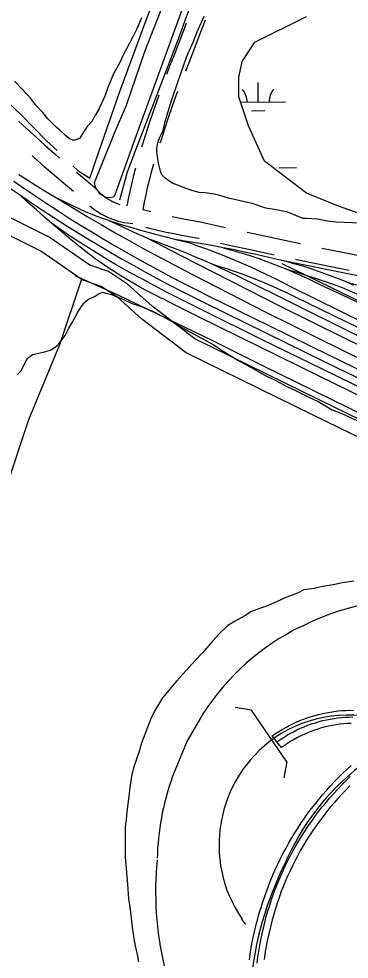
# Model space of a CAD drawing. Extents: x 3567028 to 3605064, y 510945 to 536587.
# Drawn here: x 3585511 to 3586114, y 529296 to 531015 of the extents above; entities that cross this region are included whole.
import ezdxf

# ---------------------------------------------------------------- set-up
doc = ezdxf.new("R2010")
doc.units = 0
for name, color, linetype in [('V-BRDG-IDEN', 7, 'Continuous'), ('V-BRDG-OTLN', 7, 'Continuous'), ('V-LEVE-TOET', 7, 'Continuous'), ('V-RAIL-TRAK', 7, 'Continuous'), ('V-ROAD-CNTR', 7, 'Continuous'), ('V-SITE-VEGE', 7, 'Continuous'), ('V-TOPO-SHOR', 7, 'Continuous'), ('V-WETL-SWMP', 7, 'Continuous')]:
    doc.layers.add(name, color=color, linetype=linetype)

msp = doc.modelspace()

# ---------------------------------------------------------------- linework, layer by layer
at = {"layer": 'V-BRDG-IDEN'}
for p, q in [((3585935.7, 529750.9), (3585906.2, 529756.3)), ((3586000.6, 529656.7), (3585935.7, 529750.9)), ((3586000.6, 529656.7), (3585995.1, 529627.2))]:
    msp.add_line(p, q, dxfattribs=at)
at = {"layer": 'V-BRDG-OTLN'}
for points in [[(3586117.7, 529726.9), (3586110.9, 529726.6), (3586104.1, 529726), (3586097.3, 529725.3), (3586090.5, 529724.4), (3586083.8, 529723.3), (3586077.1, 529721.9), (3586070.5, 529720.4), (3586063.9, 529718.6), (3586057.3, 529716.7), (3586050.8, 529714.5), (3586044.4, 529712.2), (3586038.1, 529709.7), (3586031.8, 529706.9), (3586025.7, 529704), (3586019.6, 529700.9), (3586013.6, 529697.6), (3586007.7, 529694.2), (3586001.9, 529690.5), (3585996.3, 529686.7), (3585990.7, 529682.7), (3585982.4, 529693.4), (3585973.8, 529704.4), (3585979.8, 529708.5), (3585985.9, 529712.3), (3585992, 529716.1), (3585998.3, 529719.6), (3586004.7, 529723), (3586011.1, 529726.2), (3586017.6, 529729.2), (3586024.3, 529732), (3586031, 529734.6), (3586037.7, 529737.1), (3586044.6, 529739.3), (3586051.5, 529741.4), (3586058.4, 529743.3), (3586065.4, 529744.9), (3586072.4, 529746.4), (3586079.5, 529747.7), (3586086.6, 529748.8), (3586093.8, 529749.7), (3586100.9, 529750.3), (3586108.1, 529750.8), (3586122.4, 529751.2)], [(3585982.3, 529693.3), (3585982.4, 529693.4), (3585987.4, 529696.8), (3585993.5, 529700.8), (3585999.7, 529704.6), (3586006, 529708.2), (3586012.4, 529711.7), (3586018.9, 529714.9), (3586025.4, 529718), (3586032.1, 529720.8), (3586038.9, 529723.5), (3586045.7, 529726), (3586052.6, 529728.2), (3586059.5, 529730.3), (3586066.2, 529732), (3586073, 529733.5), (3586079.8, 529734.9), (3586086.6, 529736), (3586093.4, 529736.9), (3586100.3, 529737.7), (3586107.2, 529738.2), (3586114.1, 529738.6), (3586121, 529738.7)], [(3585932, 529295), (3585933.5, 529305.8), (3585935.3, 529316.5), (3585937.3, 529327.2), (3585939.4, 529337.9), (3585941.8, 529348.5), (3585944.4, 529359.1), (3585947.1, 529369.6), (3585950.1, 529380.1), (3585953.2, 529390.5), (3585956.6, 529400.8), (3585960.1, 529411.1), (3585963.7, 529421.2), (3585967.4, 529431.2), (3585971.4, 529441.2), (3585975.5, 529451.1), (3585979.8, 529460.9), (3585984.3, 529470.6), (3585989, 529480.2), (3585993.8, 529489.8), (3585998.9, 529499.2), (3586004.1, 529508.6), (3586009.5, 529517.9), (3586015, 529527), (3586020.8, 529536.1), (3586026.7, 529545), (3586032.8, 529553.9), (3586039, 529562.6), (3586045.4, 529571.2), (3586052, 529579.6), (3586058.7, 529588), (3586065.6, 529596.2), (3586072.6, 529604.3), (3586079.8, 529612.3), (3586087.1, 529620.1), (3586094.6, 529627.8), (3586102.2, 529635.3), (3586110, 529642.7), (3586117.9, 529650)], [(3585946.1, 529288.6), (3585947.5, 529299.4), (3585949.1, 529310.1), (3585950.9, 529320.8), (3585952.9, 529331.5), (3585955.1, 529342.2), (3585957.5, 529352.8), (3585960.1, 529363.3), (3585962.9, 529373.8), (3585965.9, 529384.3), (3585969.1, 529394.7), (3585972.5, 529405), (3585976, 529415.3), (3585979.8, 529425.5), (3585983.8, 529435.5), (3585987.9, 529445.4), (3585992.3, 529455.3), (3585996.8, 529465), (3586001.5, 529474.7), (3586006.4, 529484.3), (3586011.5, 529493.7), (3586016.8, 529503.1), (3586022.2, 529512.4), (3586027.8, 529521.6), (3586033.6, 529530.6), (3586039.6, 529539.6), (3586045.8, 529548.4), (3586052.1, 529557.2), (3586058.5, 529565.7), (3586065.2, 529574.2), (3586072, 529582.6), (3586078.9, 529590.8), (3586086.1, 529598.8), (3586093.3, 529606.8), (3586100.8, 529614.6), (3586108.3, 529622.2), (3586116, 529629.8)], [(3586115.7, 529612.7), (3586108.2, 529605.2), (3586100.9, 529597.5), (3586093.7, 529589.6), (3586086.7, 529581.7), (3586079.8, 529573.6), (3586073.1, 529565.3), (3586066.6, 529557), (3586060.2, 529548.5), (3586054, 529539.8), (3586048, 529531.1), (3586042.1, 529522.3), (3586036.5, 529513.3), (3586031, 529504.2), (3586025.6, 529495), (3586020.5, 529485.8), (3586015.5, 529476.4), (3586010.8, 529466.9), (3586006.2, 529457.3), (3586001.8, 529447.7), (3585997.6, 529437.9), (3585993.5, 529428.1), (3585989.7, 529418.2), (3585986.1, 529408.3), (3585982.6, 529398.2), (3585979.4, 529388.1), (3585976.4, 529378), (3585973.5, 529367.7), (3585970.9, 529357.5), (3585968.5, 529347.1), (3585966.1, 529336.9), (3585964, 529326.6), (3585962, 529316.3), (3585960.2, 529305.9), (3585958.7, 529295.5)]]:
    msp.add_lwpolyline(points, dxfattribs=at)
at = {"layer": 'V-LEVE-TOET'}
for points in [[(3585707.5, 530856.7), (3585741.1, 530954.7), (3585780.2, 531056.6), (3585828.7, 531188), (3585883.2, 531330.1), (3586001.2, 531652.9), (3586052.9, 531798.4)], [(3585835.5, 531104.9), (3585722.7, 530795), (3585685.6, 530691.4), (3585683.1, 530688.8), (3585677.6, 530687.8), (3585670.2, 530688.3), (3585659.2, 530694), (3585650.7, 530706.8), (3585649.8, 530710.3), (3585649, 530715.4), (3585651.8, 530722.8), (3585685.1, 530804.8), (3585707.5, 530856.7)]]:
    msp.add_lwpolyline(points, dxfattribs=at)
at = {"layer": 'V-RAIL-TRAK'}
for points in [[(3585408.1, 530767.1), (3585416.5, 530760.8), (3585435.6, 530746.8), (3585454.8, 530733), (3585474.1, 530719.4), (3585493.4, 530705.9), (3585511.6, 530693.4)], [(3585510.4, 530730.2), (3585535.3, 530714.5), (3585560.2, 530698.9), (3585585.3, 530683.6), (3585610.5, 530668.4), (3585635.7, 530653.3), (3585661.1, 530638.5), (3585686.6, 530623.8), (3585712.2, 530609.3), (3585737.9, 530595), (3585782.8, 530571.3), (3585827.8, 530547.7), (3585872.8, 530524.3), (3585918, 530501.1), (3585963.3, 530478.1), (3586008.7, 530455.2), (3586054.1, 530432.6), (3586099.7, 530410.1), (3586145.3, 530387.8)], [(3585501.7, 530717.8), (3585521.6, 530704), (3585541.7, 530690.4), (3585561.9, 530676.9), (3585582.3, 530663.7), (3585602.7, 530650.6), (3585623.3, 530637.8), (3585644, 530625.1), (3585664.8, 530612.6), (3585685.7, 530600.2), (3585706.8, 530588.1), (3585727.9, 530576.2), (3585749.1, 530564.4), (3585770.5, 530552.9), (3585791.9, 530541.5), (3585813.5, 530530.4), (3585835.1, 530519.4), (3585856.9, 530508.6), (3585967.2, 530454.3), (3586077.7, 530400.2), (3586188.2, 530346.3), (3586298.9, 530292.6), (3586900, 530000.2), (3587373.4, 529769.5)], [(3585570.3, 530641.2), (3585558.4, 530651.5), (3585542.6, 530665.3), (3585527, 530679.3), (3585511.6, 530693.4)], [(3585511.6, 530693.4), (3585533.7, 530678.4), (3585554, 530664.9), (3585574.5, 530651.6), (3585595, 530638.4), (3585615.7, 530625.5), (3585636.5, 530612.7), (3585657.4, 530600.2), (3585678.5, 530587.8), (3585699.6, 530575.6), (3585720.9, 530563.6), (3585742.2, 530551.8), (3585763.7, 530540.2), (3585785.2, 530528.7), (3585806.9, 530517.5), (3585828.7, 530506.5), (3585850.5, 530495.7), (3585960.9, 530441.3), (3586071.3, 530387.2), (3586181.9, 530333.3), (3586292.6, 530279.6), (3586893.7, 529987.2), (3587367.1, 529756.5)], [(3585674.8, 530645.9), (3585664.1, 530649.7), (3585653.5, 530653.7), (3585643, 530657.8), (3585632.5, 530662.1), (3585622.1, 530666.7), (3585611.8, 530671.4), (3585601.6, 530676.3), (3585591.4, 530681.4), (3585581.4, 530686.6), (3585571.5, 530692)], [(3585674.8, 530645.9), (3585695.5, 530639.5), (3585716.3, 530633.2), (3585737.2, 530627.2), (3585758.1, 530621.5), (3585779.1, 530616), (3585800.2, 530610.7), (3585821.3, 530605.7), (3585837.4, 530600.1), (3585853.5, 530594.2), (3585869.5, 530588.2), (3585885.4, 530581.9), (3585901.2, 530575.4), (3585916.9, 530568.7), (3585932.5, 530561.8), (3585948.1, 530554.7), (3585963.5, 530547.4), (3585978.9, 530539.9), (3585994.1, 530532.2), (3586009.3, 530524.3), (3586141.5, 530458.9)], [(3585744.9, 530613.7), (3585721.4, 530624.2), (3585698.1, 530635), (3585674.8, 530645.9)], [(3585770.5, 530504.3), (3585757.9, 530510.6), (3585745.5, 530517.1), (3585733.2, 530523.8), (3585721, 530530.7), (3585708.9, 530537.8), (3585696.9, 530545.1), (3585685.1, 530552.6), (3585673.3, 530560.3), (3585661.7, 530568.2), (3585650.3, 530576.3), (3585638.9, 530584.6), (3585622.6, 530597.6), (3585606.3, 530610.9), (3585590.2, 530624.3), (3585570.3, 530641.2)], [(3585748.4, 530532.6), (3585733, 530540.7), (3585717.7, 530548.9), (3585702.4, 530557.3), (3585687.3, 530565.9), (3585672.3, 530574.7), (3585657.4, 530583.7), (3585642.6, 530592.8), (3585627.9, 530602.1), (3585613.3, 530611.6), (3585598.8, 530621.3), (3585584.5, 530631.2), (3585570.3, 530641.2)], [(3585744.9, 530613.7), (3585762, 530607.6), (3585779.1, 530601.2), (3585796.1, 530594.7), (3585813.1, 530588), (3585829.9, 530581.1), (3585846.7, 530574), (3585863.4, 530566.7), (3585880, 530559.2), (3585896.5, 530551.5), (3585912.9, 530543.6), (3586219.1, 530391.4), (3586467.4, 530270.8), (3586715.8, 530150.2), (3586964.2, 530029.6), (3587178.7, 529925.1), (3587393.1, 529820.4), (3587607.4, 529715.7), (3587821.6, 529610.7)], [(3587815.8, 529599), (3587700.8, 529655.5), (3587585.7, 529711.9), (3587470.5, 529768), (3587355.2, 529824), (3587239.8, 529879.8), (3586966.8, 530013.1), (3586693.6, 530146.2), (3586420.3, 530279), (3586358.4, 530308.4), (3586296.6, 530338.1), (3586234.9, 530367.9), (3586173.3, 530398), (3586111.8, 530428.2), (3586050.4, 530458.6), (3585989.1, 530489.2), (3585927.9, 530520.1), (3585866.8, 530551.1), (3585805.8, 530582.3), (3585744.9, 530613.7)], [(3586175.2, 530535.8), (3586081.6, 530554.9), (3585988.1, 530573.9), (3585967.4, 530578.7), (3585946.6, 530583.4), (3585925.8, 530587.9), (3585905, 530592.2), (3585884.1, 530596.3), (3585863.1, 530600.2), (3585842.2, 530603.9), (3585821.2, 530607.4), (3585800.2, 530610.7)], [(3585884.1, 530596.3), (3585897.2, 530592.7), (3585910.3, 530588.9), (3585923.3, 530584.9), (3585936.3, 530580.8), (3585949.2, 530576.4), (3585962, 530571.9), (3585974.8, 530567.1), (3585987.5, 530562.2), (3586000.1, 530557), (3586012.6, 530551.7), (3586025, 530546.2), (3586037.4, 530540.5), (3586049.7, 530534.6), (3586061.9, 530528.5), (3586100.3, 530510.6), (3586138.7, 530492.5)], [(3585863.4, 530566.7), (3585877.6, 530562.3), (3585891.7, 530557.7), (3585905.8, 530552.8), (3585919.9, 530547.8), (3585933.8, 530542.6), (3585947.7, 530537.1), (3585961.4, 530531.5), (3585975.1, 530525.6), (3585988.7, 530519.5), (3586002.3, 530513.3), (3586015.7, 530506.8), (3586482.2, 530279.5), (3586948.5, 530051.9), (3587414.7, 529824.1)], [(3586123, 530527.6), (3586109.9, 530533.2), (3586096.7, 530538.6), (3586083.4, 530543.8), (3586070, 530548.8), (3586056.6, 530553.6), (3586043, 530558.1), (3586029.4, 530562.4), (3586015.7, 530566.4), (3586001.9, 530570.3), (3585988.1, 530573.9)], [(3586001.5, 530556.4), (3586018.4, 530551.5), (3586035.2, 530546.3), (3586051.9, 530540.9), (3586068.5, 530535.3), (3586085.1, 530529.5), (3586101.6, 530523.5), (3586117, 530517.1), (3586132.3, 530510.4), (3586147.6, 530503.6), (3586162.7, 530496.5), (3586177.7, 530489.1), (3586192.6, 530481.6), (3586207.4, 530473.9), (3586465.1, 530348.4), (3586655.3, 530254.3), (3586845.5, 530160.5), (3587035.9, 530066.8), (3587226.4, 529973.4), (3587417, 529880.2), (3587607.6, 529787.2), (3587798.4, 529694.5)], [(3585748.4, 530532.6), (3585757.1, 530527.9), (3585778.8, 530516.4), (3585800.6, 530505.2), (3585822.5, 530494.1), (3585844.4, 530483.2), (3585954.7, 530428.9), (3586065.2, 530374.7), (3586175.8, 530320.8), (3586286.5, 530267.1), (3586887.6, 529974.7), (3587361.1, 529744), (3587563.9, 529645.4), (3587766.6, 529546.6), (3587913.9, 529474.7)], [(3586109.9, 530533.2), (3586121.9, 530530.2), (3586133.9, 530527), (3586145.7, 530523.7), (3586157.6, 530520.1), (3586169.3, 530516.2), (3586181, 530512.2), (3586192.6, 530508), (3586204.2, 530503.6), (3586215.6, 530498.9), (3586227, 530494.1), (3586238.3, 530489.1), (3586249.5, 530483.8), (3586260.6, 530478.4), (3586361.1, 530429.2), (3586461.4, 530379.8), (3586561.7, 530330.1), (3586661.8, 530280.2), (3586830.2, 530198.5), (3586998.8, 530116.9), (3587167.4, 530035.5), (3587347.8, 529947.4), (3587528.1, 529859), (3587708.3, 529770.4)], [(3585770.5, 530504.3), (3585772.3, 530504), (3585794.2, 530492.6), (3585816.2, 530481.5), (3585838.1, 530470.6), (3585948.5, 530416.2), (3586059.1, 530362.1), (3586169.7, 530308.1), (3586280.3, 530254.4), (3586881.4, 529962), (3587354.9, 529731.4), (3587557.7, 529632.7), (3587760.4, 529534), (3587885, 529473.2)]]:
    msp.add_lwpolyline(points, dxfattribs=at)
at = {"layer": 'V-ROAD-CNTR'}
msp.add_line((3585786.1, 530927.7), (3585780.3, 530912.8), dxfattribs=at)
for points in [[(3585816.5, 531006.2), (3585794.3, 530948.5), (3585786.1, 530927.9)], [(3585851.1, 531012.5), (3585845.7, 530998.4), (3585822.3, 530937.6), (3585815, 530919.3)], [(3585766.4, 530875.3), (3585762.6, 530864.8), (3585755.3, 530843.6), (3585748.1, 530822.3), (3585741.2, 530801), (3585734.8, 530780.4)], [(3585800.8, 530882.1), (3585798.4, 530875.6), (3585790.9, 530854.8), (3585783.6, 530833.9), (3585776.6, 530813), (3585769.8, 530791.9), (3585768.4, 530787.4)], [(3585510.7, 530826.9), (3585523.9, 530814.6), (3585541.4, 530798.8), (3585558.9, 530783.2), (3585576.6, 530767.7), (3585585.2, 530760.3)], [(3585534.7, 530764.6), (3585539.1, 530760.7), (3585556.9, 530745.1), (3585574.9, 530729.6), (3585593.1, 530714.2), (3585610.6, 530699.5)], [(3585756.7, 530749.2), (3585755.5, 530744.9), (3585751.9, 530732), (3585748.6, 530719), (3585745.4, 530705.9), (3585742.5, 530692.8), (3585739.9, 530679.6), (3585737.4, 530666.4), (3585737.4, 530666.4), (3585739.3, 530665.9), (3585751.7, 530662.7)], [(3585615.7, 530734.4), (3585630.4, 530722.1), (3585649.5, 530706.4), (3585653.3, 530702.2), (3585656.3, 530699.1), (3585659.4, 530696.2), (3585662.7, 530693.4), (3585666, 530690.8), (3585669.4, 530688.3), (3585673, 530686), (3585676.7, 530683.8), (3585680.4, 530681.7), (3585684.2, 530679.8), (3585688.1, 530678.1), (3585692.1, 530676.6), (3585695.4, 530675.4)], [(3585723.6, 530742), (3585722.9, 530739.7), (3585719.4, 530726.2), (3585716.2, 530712.6), (3585713.2, 530699), (3585710.4, 530685.4), (3585708.1, 530672.9)], [(3588106.6, 529332.1), (3588034.7, 529373.3), (3587974.5, 529416.6), (3587934, 529441.1), (3587901.6, 529453.8), (3587865.9, 529461.4), (3587799.4, 529489.1), (3587495.8, 529623.7), (3587121.4, 529804.9), (3586757.3, 529979.9), (3586560.5, 530074.3), (3586061.7, 530317.2), (3585832.5, 530429.7), (3585754.1, 530489.5), (3585709.2, 530529.7), (3585674.4, 530552.6), (3585640.3, 530564.7), (3585565.8, 530615.8), (3585463.1, 530667.1), (3585414.8, 530691), (3585400.4, 530697.3)], [(3586777.2, 529937), (3586744.3, 529952.8), (3586547.4, 530047.3), (3586048.5, 530290.3), (3585816.6, 530404.1), (3585734.9, 530466.4), (3585690.8, 530505.9), (3585661, 530525.5), (3585626.5, 530537.7), (3585550.6, 530589.9), (3585449.7, 530640.2), (3585402.1, 530663.8), (3585390.7, 530668.8)], [(3585640.4, 530673), (3585643.6, 530670.3), (3585647.9, 530666.9), (3585652.4, 530663.6), (3585657, 530660.6), (3585661.7, 530657.7), (3585666.6, 530655.1), (3585671.5, 530652.6), (3585676.6, 530650.4), (3585681.7, 530648.4), (3585687, 530646.6), (3585692.3, 530645), (3585697.6, 530643.7), (3585703, 530642.6), (3585708.6, 530641.6), (3585718.9, 530640.6)], [(3585790.6, 530653.5), (3585799.2, 530651.6), (3585814.3, 530648.6), (3585829.5, 530645.8), (3585845.1, 530643.1), (3585888.5, 530633.4)], [(3585742.4, 530634.1), (3585746.8, 530632.9), (3585762.2, 530629.2), (3585777.6, 530625.6), (3585793.1, 530622.3), (3585808.6, 530619.2), (3585824.2, 530616.3), (3585839.3, 530613.7), (3585840.2, 530613.5)], [(3585927.6, 530624.8), (3585948, 530620.4), (3585999.3, 530609.4), (3586025.4, 530603.9)], [(3585879.2, 530604.7), (3585890.3, 530602.3), (3585941.7, 530591.1), (3585977, 530583.5)], [(3586064.6, 530595.8), (3586102.1, 530588.1), (3586153.6, 530577.9), (3586162.6, 530576.1)], [(3586016.1, 530575.2), (3586044.6, 530569.3), (3586096.2, 530558.7), (3586114.1, 530555.2)], [(3586738.6, 530203.9), (3585992.1, 530567)], [(3585847.7, 529744.8), (3585818.4, 529695.3), (3585789.9, 529625.9)], [(3585925.3, 529359.5), (3585918.4, 529369.2)]]:
    msp.add_lwpolyline(points, dxfattribs=at)
for centre, radius, start, end in [((3586228.5, 529518.6), 434.5, 78.4413, 117.4935), ((3586218.7, 529508), 440.2, 115.9096, 147.4488), ((3586113.1, 529502.1), 240.1, 71.0284, 124.226), ((3586116.1, 529504.7), 239.6, 125.1745, 214.4262), ((3586411.3, 529293.4), 450.8, 127.7908, 156.9129), ((3586243.5, 529468.1), 480.2, 160.8171, 178.5337), ((3586361.5, 529420.8), 601, 174.5736, 193.1822), ((3586545.5, 529195.6), 613.8, 153.4272, 174.6712)]:
    msp.add_arc(centre, radius, start, end, dxfattribs=at)
at = {"layer": 'V-SITE-VEGE'}
for points in [[(3585734.9, 531016.7), (3585725.4, 530995), (3585718.8, 530981.8), (3585701.7, 530949.8), (3585695.1, 530934.7), (3585683.7, 530913.9), (3585673.3, 530889.4), (3585667.6, 530873.3), (3585657.2, 530850.7), (3585650.5, 530839.3), (3585643.9, 530827.1), (3585635.4, 530817.7), (3585625.9, 530802.6), (3585621.2, 530796), (3585612.7, 530793.1), (3585608.9, 530793.1), (3585602.3, 530796), (3585595.7, 530801.7), (3585585.3, 530811.1), (3585576.8, 530818.7), (3585563.6, 530831.9), (3585554.2, 530843.3), (3585541, 530857.5), (3585532.5, 530868.8), (3585525.9, 530876.4), (3585516.5, 530885.9), (3585502.4, 530901)], [(3586230, 530637.2), (3586091.2, 530643.1), (3586074.2, 530645), (3586056.3, 530648.8), (3586035.5, 530649.8), (3586029.8, 530649.8), (3586006.2, 530659.3), (3585999.6, 530662.1), (3585977, 530666), (3585961.9, 530668.8), (3585937.3, 530677.4), (3585923.2, 530680.2), (3585893.9, 530686.9), (3585877.9, 530691.6), (3585867.5, 530694.5), (3585851.4, 530696.4), (3585840.1, 530697.4), (3585828.8, 530700.2), (3585820.3, 530703.1), (3585809.9, 530706.9), (3585801.4, 530710.6), (3585792, 530713.5), (3585784.4, 530719.2), (3585778.8, 530723), (3585772.2, 530729.6), (3585769.3, 530736.2), (3585766.5, 530748.5), (3585764.7, 530758.9), (3585762.8, 530771.2), (3585762.8, 530777.8), (3585764.7, 530788.2), (3585768.5, 530798.5), (3585774.2, 530810.8), (3585778, 530826.8), (3585785.6, 530851.4), (3585790.3, 530867.4), (3585797.9, 530890.1), (3585803.6, 530906.1), (3585811.2, 530926.9), (3585816.9, 530944.8), (3585829.2, 530972.2), (3585836.8, 530991.1), (3585849.2, 531019.4)], [(3585624.4, 530488.1), (3585631, 530496.6), (3585635.8, 530501.3), (3585650, 530507.9), (3585657.5, 530512.6), (3585664.1, 530515.4), (3585669.8, 530513.5), (3585680.2, 530510.7), (3585686.8, 530507.8), (3585697.2, 530504), (3585702.8, 530501.2), (3585713.2, 530496.4), (3585717.9, 530494.5), (3585732.1, 530489.8), (3585754.7, 530480.3), (3585773.6, 530470.8), (3585785.9, 530464.2), (3585801.9, 530454.7), (3585816.1, 530446.2), (3585837.8, 530434.8), (3585850, 530428.2), (3585867, 530418.7), (3585879.3, 530410.2), (3585896.2, 530399.8), (3585911.3, 530390.3), (3585925.5, 530382.7), (3585964.2, 530360.9), (3585979.3, 530354.3), (3586001.9, 530342), (3586016.1, 530335.4), (3586040.6, 530323), (3586057.6, 530315.4), (3586083.1, 530300.3), (3586101.9, 530292.7), (3586128.3, 530280.4)], [(3585508, 530364.6), (3585514.7, 530371.2), (3585526, 530393.8), (3585535.5, 530401.4), (3585558.2, 530406), (3585569.5, 530409.8), (3585579.9, 530417.3), (3585585.6, 530423), (3585595, 530436.2), (3585601.7, 530449.4), (3585609.3, 530461.7), (3585618.7, 530478.7), (3585624.4, 530488.1)], [(3586123.1, 529986.7), (3586101.4, 529983.9), (3586088.2, 529981.1), (3586065.5, 529977.4), (3586050.4, 529973.6), (3586031.5, 529970.8), (3586020.1, 529965.2), (3585995.6, 529955.8), (3585988, 529952), (3585966.3, 529942.6), (3585954, 529937.9), (3585936, 529931.3), (3585923.7, 529923.8), (3585904.8, 529913.4), (3585892.5, 529905.9), (3585876.5, 529890.8), (3585865.1, 529877.6), (3585846.2, 529855.9), (3585832.9, 529841.8), (3585811.2, 529817.3), (3585798.9, 529804.1), (3585782.8, 529785.2), (3585773.3, 529773.9), (3585760.1, 529752.2), (3585752.5, 529737.1), (3585734.5, 529690.8), (3585729.7, 529673.9), (3585721.2, 529649.3), (3585717.4, 529633.3), (3585713.5, 529610.6), (3585711.6, 529593.6), (3585707.8, 529566.2), (3585706.8, 529552.1), (3585704.9, 529537), (3585704.8, 529482.2), (3585709.4, 529433.1), (3585711.3, 529406.6), (3585713.2, 529391.5), (3585715.9, 529370.7), (3585717.8, 529354.7), (3585720.6, 529333.9), (3585723.4, 529320.7), (3585727.2, 529301.8), (3585729, 529291.4)]]:
    msp.add_lwpolyline(points, dxfattribs=at)
at = {"layer": 'V-TOPO-SHOR'}
msp.add_line((3585585.3, 530419.3), (3585625.7, 530539.5), dxfattribs=at)
for points in [[(3585640.4, 530723.2), (3585657, 530771.4), (3585694.9, 530882.1), (3585747.3, 531023.7), (3585804.1, 531168.4), (3585860.1, 531316.3), (3585917.7, 531479.5), (3585972.9, 531631.3), (3586032.9, 531801.1), (3586078.6, 531918.8), (3586129.9, 532045.1), (3586170.9, 532155.7), (3586203.2, 532247.5), (3586212.9, 532279.1)], [(3585112.4, 531098.2), (3585116.3, 531102.5), (3585124.1, 531106.4), (3585132, 531107.6), (3585137.9, 531106), (3585145.3, 531100.9), (3585190.4, 531055.7), (3585257.8, 530995.1), (3585313.5, 530945.9), (3585340.1, 530921.5), (3585346.8, 530913.3), (3585352.6, 530905), (3585366, 530906.2), (3585399.7, 530908.5), (3585432.3, 530901.8), (3585468, 530882.9), (3585515.4, 530838.4), (3585560.9, 530792), (3585580.5, 530774.3)], [(3585695, 530683.8), (3585709.4, 530735.3), (3585724.2, 530775.2), (3585763.5, 530876.2), (3585800.8, 530973.3), (3585833.1, 531062.3)], [(3585609.5, 530746), (3585618.5, 530737.4), (3585640.4, 530723.2)], [(3585866.3, 530425.8), (3585692.3, 530509.6), (3585625.7, 530539.5), (3585613.4, 530545.1)], [(3586816.7, 529962.3), (3586776.3, 529990.6), (3586606.2, 530064.2), (3586518.9, 530105.5), (3586377.7, 530174.5), (3586208.8, 530257), (3585957.8, 530380.1), (3585866.3, 530425.8)], [(3584857.8, 528457.2), (3584957.8, 528724.9), (3585064.9, 528999.7), (3585166.3, 529279), (3585230.2, 529461.4), (3585259.9, 529555.8), (3585305.1, 529673.3), (3585451.6, 530064.3), (3585487.1, 530155.5), (3585529.1, 530282.6), (3585585.3, 530419.3)]]:
    msp.add_lwpolyline(points, dxfattribs=at)
at = {"layer": 'V-WETL-SWMP'}
for p, q in [((3585948, 530862.4), (3585947.7, 530898.4)), ((3585916.2, 530862.1), (3585998, 530862.8)), ((3585936.1, 530846.8), (3585960.1, 530847)), ((3585986.1, 530742.6), (3586018.1, 530742.9))]:
    msp.add_line(p, q, dxfattribs=at)
msp.add_lwpolyline([(3587223.1, 531201.3), (3586999.8, 530696), (3586929.3, 530584.4), (3586852.9, 530560.9), (3586805.9, 530549.1), (3586776.6, 530543.2), (3586723.7, 530555), (3586706.1, 530560.9), (3586641.4, 530578.5), (3586617.9, 530584.4), (3586565, 530596.1), (3586488.6, 530602), (3586400.5, 530607.9), (3586306.5, 530613.7), (3586194.9, 530637.2), (3586095, 530672.5), (3586036.2, 530696), (3585959.8, 530754.8), (3585930.5, 530819.4), (3585912.8, 530872.3), (3585912.8, 530907.5), (3585918.7, 530936.9), (3585942.2, 530972.2), (3586036.2, 531019.2)], dxfattribs=at)
for centre, start, end in [((3585892.7, 530862.4), 359.7115, 41.2552), ((3586003.2, 530863.3), 139.7115, 181.2552)]:
    msp.add_arc(centre, 35.2, start, end, dxfattribs=at)

doc.saveas('drawing.dxf')
